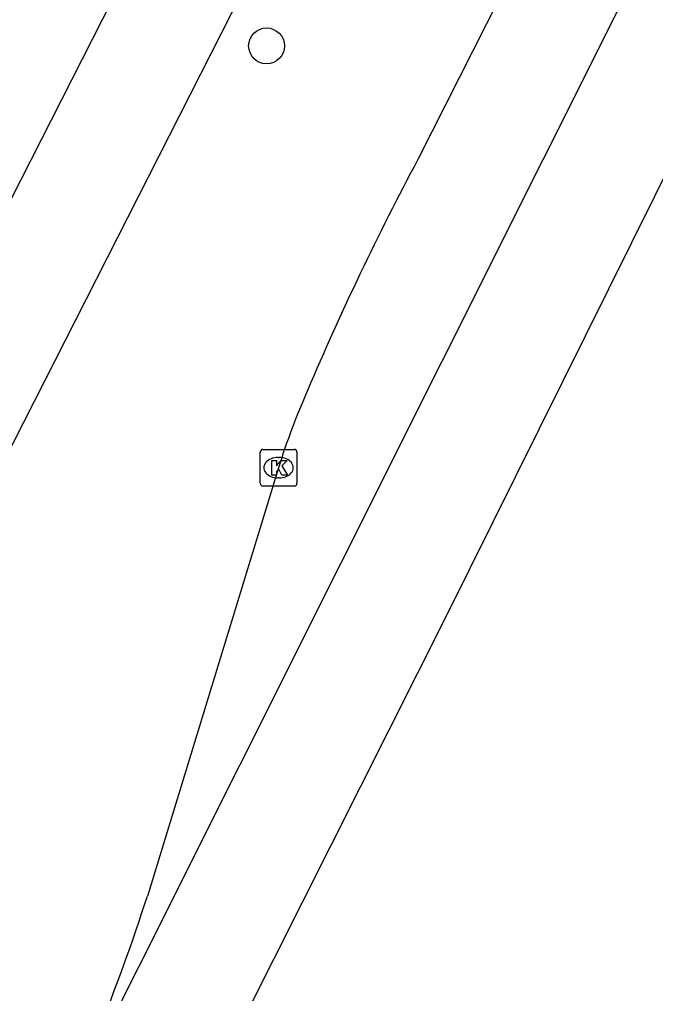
# Model space of a CAD drawing. Extents: x 161243 to 161752, y 384138 to 384885.
# Drawn here: x 161582.12 to 161599.48, y 384469.29 to 384495.85 of the extents above; entities that cross this region are included whole.
import ezdxf

# ---------------------------------------------------------------- set-up
doc = ezdxf.new("R2010")
doc.units = 0
for name, color, linetype in [('IMGEO_Boom', 7, 'Continuous'), ('IMGEO_Fietspad_gesloten', 7, 'Continuous'), ('IMGEO_Kolk', 7, 'Continuous'), ('IMGEO_Rijbaan_lokaal_gesloten', 7, 'Continuous')]:
    doc.layers.add(name, color=color, linetype=linetype)

msp = doc.modelspace()

# ---------------------------------------------------------------- linework, layer by layer
at = {"layer": 'IMGEO_Boom'}
msp.add_circle((161588.865, 384495.132), 0.489, dxfattribs=at)
at = {"layer": 'IMGEO_Fietspad_gesloten'}
for points in [[(161518.014, 384365.014), (161522.72, 384374.49), (161548.308, 384424.931), (161625.518, 384576.727)], [(161520.707, 384363.649), (161526.535, 384375.146), (161550.415, 384422.299), (161627.114, 384573.143), (161627.772, 384574.506), (161627.927, 384574.874), (161628.195, 384575.423)]]:
    msp.add_lwpolyline(points, dxfattribs=at)
at = {"layer": 'IMGEO_Kolk'}
for p, q in [((161588.766, 384484.13), (161589.618, 384484.13)), ((161588.691, 384483.204), (161588.691, 384484.056)), ((161589.179, 384483.91), (161589.204, 384483.91)), ((161589.692, 384484.056), (161589.692, 384483.204)), ((161589.202, 384483.35), (161589.177, 384483.35)), ((161589.618, 384483.13), (161588.766, 384483.13))]:
    msp.add_line(p, q, dxfattribs=at)
for points in [[(161588.766, 384484.13), (161589.618, 384484.13)], [(161588.691, 384483.204), (161588.691, 384484.056)], [(161589.012, 384483.83), (161589.135, 384483.83), (161589.135, 384483.679), (161589.265, 384483.83), (161589.429, 384483.83), (161589.283, 384483.679), (161589.436, 384483.43), (161589.284, 384483.43), (161589.199, 384483.594), (161589.135, 384483.527), (161589.135, 384483.43), (161589.012, 384483.43), (161589.012, 384483.83)], [(161589.692, 384484.056), (161589.692, 384483.204)], [(161589.618, 384483.13), (161588.766, 384483.13)]]:
    msp.add_lwpolyline(points, dxfattribs=at)
for centre, start, end in [((161588.768, 384484.054), 91.552, 178.448), ((161588.768, 384484.054), 91.552, 178.448), ((161589.616, 384484.054), 1.552, 88.448), ((161589.616, 384484.054), 1.552, 88.448), ((161588.768, 384483.206), 181.552, 268.448), ((161588.768, 384483.206), 181.552, 268.448), ((161589.616, 384483.206), 271.552, 358.448), ((161589.616, 384483.206), 271.552, 358.448)]:
    msp.add_arc(centre, 0.0765, start, end, dxfattribs=at)
for centre, major_axis, ratio, start_param, end_param in [((161589.178, 384483.63), (-0.387, 0.002), 0.722429, 4.712389, 7.853982), ((161589.203, 384483.63), (-0.39, 0.002), 0.717154, 1.570796, 4.712389)]:
    msp.add_ellipse(centre, major_axis=major_axis, ratio=ratio, start_param=start_param, end_param=end_param, dxfattribs=at)
at = {"layer": 'IMGEO_Rijbaan_lokaal_gesloten'}
for points in [[(161638.668, 384567.921), (161627.681, 384546.777), (161605.302, 384502.824), (161593.763, 384479.586), (161574.873, 384442.021), (161545.035, 384383.956), (161539.238, 384372.041), (161525.285, 384343.063), (161517.236, 384325.784), (161510.904, 384308.827), (161504.035, 384290.582), (161498.991, 384275.235), (161492.66, 384254.201), (161489.655, 384243.039), (161484.933, 384223.293), (161481.713, 384206.981), (161478.494, 384189.488), (161475.768, 384168.523)], [(161626.74, 384552.582), (161582.611, 384464.512)], [(161620.024, 384545.485), (161618.825, 384542.984), (161609.59, 384524.758), (161598.977, 384503.856), (161593, 384492.048)], [(161589.192, 384483.63), (161585.613, 384471.95)]]:
    msp.add_lwpolyline(points, dxfattribs=at)
for centre, radius, start, end in [((161663.062, 384454.663), 79.412, 151.91559, 156.96769), ((161607.755, 384477.874), 19.435, 156.1466, 162.7711), ((161531.691, 384489.388), 56.672, 333.9628, 342.0789)]:
    msp.add_arc(centre, radius, start, end, dxfattribs=at)

doc.saveas('drawing.dxf')
